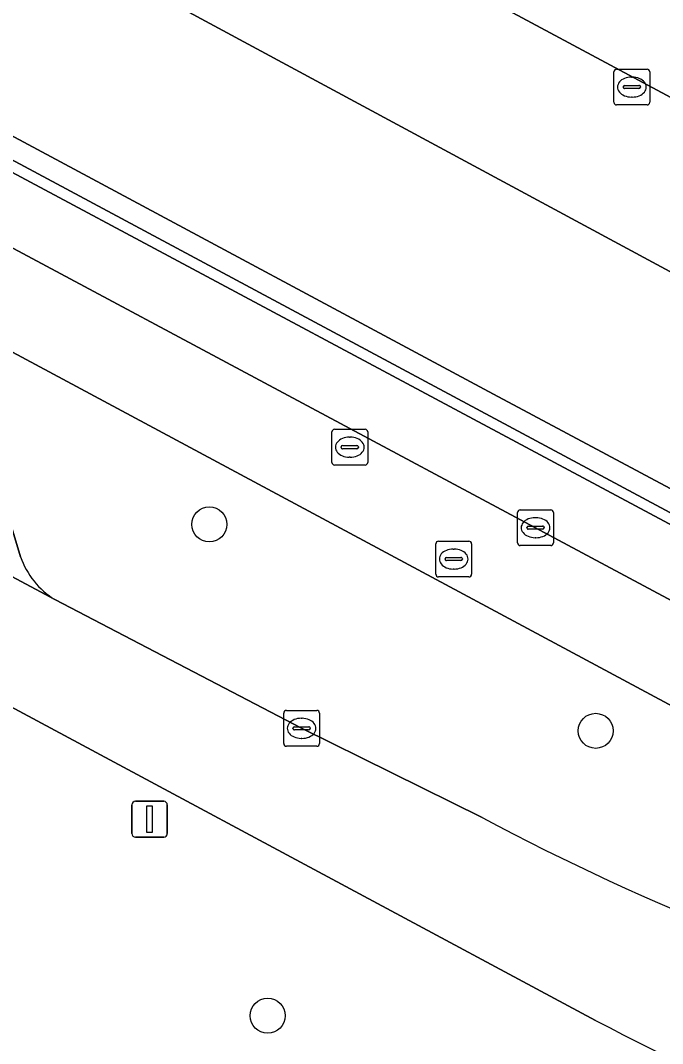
# Model space of a CAD drawing. Extents: x 159489 to 160304, y 383825 to 384531.
# Drawn here: x 160077.48 to 160095.42, y 383845.81 to 383874.4 of the extents above; entities that cross this region are included whole.
import ezdxf

# ---------------------------------------------------------------- set-up
doc = ezdxf.new("R2010")
doc.units = 0
for name, color, linetype in [('IMGEO_Berm_groen', 7, 'Continuous'), ('IMGEO_Boom', 7, 'Continuous'), ('IMGEO_Fietspad_gesloten', 7, 'Continuous'), ('IMGEO_Groenvoorziening', 7, 'Continuous'), ('IMGEO_Haag', 7, 'Continuous'), ('IMGEO_Kolk', 7, 'Continuous'), ('IMGEO_Lichtmast', 7, 'Continuous'), ('IMGEO_Parkeervlak_open', 7, 'Continuous'), ('IMGEO_Rijbaan_lokaal_gesloten', 7, 'Continuous'), ('IMGEO_Rijbaan_lokaal_open', 7, 'Continuous'), ('IMGEO_Rioolput', 7, 'Continuous'), ('IMGEO_Voetpad_open', 7, 'Continuous')]:
    doc.layers.add(name, color=color, linetype=linetype)

msp = doc.modelspace()

# ---------------------------------------------------------------- linework, layer by layer
at = {"layer": 'IMGEO_Berm_groen'}
for points in [[(160076.361, 383865.601), (160065.727, 383871.387), (160064.303, 383868.741), (160076.914, 383861.98), (160076.629, 383861.444), (160077.014, 383860.968), (160077.478, 383859.412)], [(160102.081, 383851.81), (160076.361, 383865.601)], [(160093.549, 383846.46), (160072.61, 383857.684), (160072.597, 383857.691), (160070.385, 383858.853)], [(160078.438, 383858.214), (160085.336, 383854.619), (160090.385, 383852.127)]]:
    msp.add_lwpolyline(points, dxfattribs=at)
for centre, radius, start, end in [((160079.703, 383860.211), 2.364, 199.7629, 237.65), ((160122.684, 383912.505), 68.474, 241.85524, 255.11266), ((160123.387, 383902.539), 63.523, 241.98382, 254.58581)]:
    msp.add_arc(centre, radius, start, end, dxfattribs=at)
at = {"layer": 'IMGEO_Boom'}
for centre in [(160082.757, 383860.317), (160093.555, 383854.549), (160084.387, 383846.589)]:
    msp.add_circle(centre, 0.489, dxfattribs=at)
at = {"layer": 'IMGEO_Fietspad_gesloten'}
for points in [[(160107.086, 383852.085), (159924.27, 383949.901)], [(159991.614, 383911.044), (160001.304, 383905.848), (160002.256, 383905.326), (160011.844, 383900.228), (160012.786, 383899.69), (160022.42, 383894.556), (160023.411, 383894.04), (160032.997, 383888.885), (160033.965, 383888.389), (160043.579, 383883.217), (160044.542, 383882.709), (160054.221, 383877.527), (160055.166, 383877.017), (160064.805, 383871.873), (160065.727, 383871.387), (160076.361, 383865.601), (160102.081, 383851.81)]]:
    msp.add_lwpolyline(points, dxfattribs=at)
at = {"layer": 'IMGEO_Groenvoorziening'}
for points in [[(160043.036, 383899.381), (160039.303, 383901.351), (160034.924, 383893.192), (160100.788, 383857.884), (160107.853, 383854.104)], [(160107.566, 383854.914), (160103.186, 383857.288), (160090.695, 383863.956), (160065.961, 383877.226), (160045.434, 383888.48), (160044.895, 383888.512), (160045.433, 383894.167), (160046.014, 383894.129), (160046.122, 383895.578)], [(160034.924, 383893.192), (160034.758, 383892.883), (160100.654, 383857.631), (160107.721, 383853.85)], [(160107.853, 383854.104), (160100.788, 383857.884), (160034.924, 383893.192)]]:
    msp.add_lwpolyline(points, dxfattribs=at)
at = {"layer": 'IMGEO_Haag'}
for points in [[(160034.924, 383893.192), (160034.758, 383892.883), (160100.654, 383857.631), (160107.721, 383853.85)], [(160107.853, 383854.104), (160100.788, 383857.884), (160034.924, 383893.192)]]:
    msp.add_lwpolyline(points, dxfattribs=at)
at = {"layer": 'IMGEO_Kolk'}
for p, q in [((160094.139, 383873.036), (160094.991, 383873.036)), ((160094.064, 383872.11), (160094.064, 383872.962)), ((160094.552, 383872.816), (160094.577, 383872.816)), ((160095.065, 383872.962), (160095.065, 383872.11)), ((160094.323, 383872.53), (160094.323, 383872.542)), ((160094.761, 383872.493), (160094.363, 383872.493)), ((160094.366, 383872.579), (160094.764, 383872.579)), ((160094.807, 383872.542), (160094.807, 383872.53)), ((160094.575, 383872.256), (160094.55, 383872.256)), ((160094.991, 383872.036), (160094.139, 383872.036)), ((160091.447, 383860.725), (160092.299, 383860.725)), ((160091.372, 383859.799), (160091.372, 383860.651)), ((160091.86, 383860.505), (160091.885, 383860.505)), ((160092.373, 383860.651), (160092.373, 383859.799)), ((160091.631, 383860.219), (160091.631, 383860.231)), ((160092.069, 383860.182), (160091.671, 383860.182)), ((160091.674, 383860.268), (160092.072, 383860.268)), ((160092.115, 383860.231), (160092.115, 383860.219)), ((160091.883, 383859.945), (160091.858, 383859.945)), ((160092.299, 383859.725), (160091.447, 383859.725)), ((160084.835, 383854.193), (160084.835, 383855.045)), ((160084.91, 383855.119), (160085.762, 383855.119)), ((160085.836, 383855.045), (160085.836, 383854.193)), ((160085.323, 383854.899), (160085.348, 383854.899)), ((160085.094, 383854.613), (160085.094, 383854.625)), ((160085.532, 383854.576), (160085.134, 383854.576)), ((160085.137, 383854.662), (160085.535, 383854.662)), ((160085.578, 383854.625), (160085.578, 383854.613)), ((160085.346, 383854.339), (160085.321, 383854.339)), ((160085.762, 383854.119), (160084.91, 383854.119))]:
    msp.add_line(p, q, dxfattribs=at)
for points in [[(160094.139, 383873.036), (160094.991, 383873.036)], [(160094.064, 383872.11), (160094.064, 383872.962)], [(160095.065, 383872.962), (160095.065, 383872.11)], [(160094.991, 383872.036), (160094.139, 383872.036)], [(160091.447, 383860.725), (160092.299, 383860.725)], [(160091.372, 383859.799), (160091.372, 383860.651)], [(160092.373, 383860.651), (160092.373, 383859.799)], [(160092.299, 383859.725), (160091.447, 383859.725)], [(160084.835, 383854.193), (160084.835, 383855.045)], [(160084.91, 383855.119), (160085.762, 383855.119)], [(160085.836, 383855.045), (160085.836, 383854.193)], [(160085.762, 383854.119), (160084.91, 383854.119)]]:
    msp.add_lwpolyline(points, dxfattribs=at)
for centre, radius, start, end in [((160094.141, 383872.96), 0.0765, 91.552, 178.448), ((160094.141, 383872.96), 0.0765, 91.552, 178.448), ((160094.989, 383872.96), 0.0765, 1.552, 88.448), ((160094.989, 383872.96), 0.0765, 1.552, 88.448), ((160094.363, 383872.539), 0.0403, 85.8775, 175.7526), ((160094.36, 383872.529), 0.0366, 178.938, 274.7102), ((160094.764, 383872.536), 0.043, 264.8664, 352.4533), ((160094.768, 383872.541), 0.0386, 1.7309, 96.639), ((160094.141, 383872.112), 0.0765, 181.552, 268.448), ((160094.141, 383872.112), 0.0765, 181.552, 268.448), ((160094.989, 383872.112), 0.0765, 271.552, 358.448), ((160094.989, 383872.112), 0.0765, 271.552, 358.448), ((160091.449, 383860.649), 0.0765, 91.552, 178.448), ((160091.449, 383860.649), 0.0765, 91.552, 178.448), ((160092.297, 383860.649), 0.0765, 1.552, 88.448), ((160092.297, 383860.649), 0.0765, 1.552, 88.448), ((160091.671, 383860.228), 0.0403, 85.8775, 175.7526), ((160091.668, 383860.218), 0.0366, 178.938, 274.7102), ((160092.072, 383860.225), 0.043, 264.8664, 352.4533), ((160092.076, 383860.23), 0.0386, 1.7309, 96.639), ((160091.449, 383859.801), 0.0765, 181.552, 268.448), ((160091.449, 383859.801), 0.0765, 181.552, 268.448), ((160092.297, 383859.801), 0.0765, 271.552, 358.448), ((160092.297, 383859.801), 0.0765, 271.552, 358.448), ((160084.912, 383855.043), 0.0765, 91.552, 178.448), ((160084.912, 383855.043), 0.0765, 91.552, 178.448), ((160085.76, 383855.043), 0.0765, 1.552, 88.448), ((160085.76, 383855.043), 0.0765, 1.552, 88.448), ((160085.134, 383854.622), 0.0403, 85.8775, 175.7526), ((160085.131, 383854.612), 0.0366, 178.938, 274.7102), ((160085.535, 383854.619), 0.043, 264.8664, 352.4533), ((160085.539, 383854.624), 0.0386, 1.7309, 96.639), ((160084.912, 383854.195), 0.0765, 181.552, 268.448), ((160084.912, 383854.195), 0.0765, 181.552, 268.448), ((160085.76, 383854.195), 0.0765, 271.552, 358.448), ((160085.76, 383854.195), 0.0765, 271.552, 358.448)]:
    msp.add_arc(centre, radius, start, end, dxfattribs=at)
for centre, major_axis, ratio, start_param, end_param in [((160094.551, 383872.536), (-0.387, 0.002), 0.722429, 4.712389, 7.853982), ((160094.576, 383872.536), (-0.39, 0.002), 0.717154, 1.570796, 4.712389), ((160091.859, 383860.225), (-0.387, 0.002), 0.722429, 4.712389, 7.853982), ((160091.884, 383860.225), (-0.39, 0.002), 0.717154, 1.570796, 4.712389), ((160085.322, 383854.619), (-0.387, 0.002), 0.722429, 4.712389, 7.853982), ((160085.347, 383854.619), (-0.39, 0.002), 0.717154, 1.570796, 4.712389)]:
    msp.add_ellipse(centre, major_axis=major_axis, ratio=ratio, start_param=start_param, end_param=end_param, dxfattribs=at)
at = {"layer": 'IMGEO_Lichtmast'}
for p, q in [((160080.592, 383851.68), (160080.592, 383852.48)), ((160080.592, 383852.48), (160080.592, 383851.68)), ((160080.692, 383852.58), (160081.482, 383852.58)), ((160081.482, 383852.58), (160080.692, 383852.58)), ((160081.582, 383852.48), (160081.582, 383851.68)), ((160081.582, 383851.68), (160081.582, 383852.48)), ((160081.482, 383851.58), (160080.692, 383851.58)), ((160080.692, 383851.58), (160081.482, 383851.58))]:
    msp.add_line(p, q, dxfattribs=at)
msp.add_lwpolyline([(160081.012, 383852.455), (160081.162, 383852.455), (160081.162, 383851.705), (160081.012, 383851.705), (160081.012, 383852.455)], dxfattribs=at)
for centre, start, end in [((160080.692, 383852.48), 90, 180), ((160080.692, 383852.48), 90, 180), ((160081.482, 383852.48), 0, 90), ((160081.482, 383852.48), 360, 90), ((160080.692, 383851.68), 180, 270), ((160080.692, 383851.68), 180, 270), ((160081.482, 383851.68), 270, 0), ((160081.482, 383851.68), 270, 0)]:
    msp.add_arc(centre, 0.1, start, end, dxfattribs=at)
at = {"layer": 'IMGEO_Parkeervlak_open'}
for points in [[(160077.478, 383859.412), (160077.014, 383860.968), (160076.629, 383861.444), (159976.343, 383915.107), (159975.732, 383915.181), (159973.882, 383914.736)], [(159972.412, 383914.912), (160078.438, 383858.214)], [(160050.136, 383896.847), (160050.529, 383896.42), (160116.201, 383861.232), (160119.249, 383859.982)], [(160046.014, 383894.129), (160045.434, 383888.48), (160065.961, 383877.226), (160090.695, 383863.956), (160103.186, 383857.288), (160107.566, 383854.914)], [(160109.657, 383859.82), (160046.014, 383894.129)]]:
    msp.add_lwpolyline(points, dxfattribs=at)
msp.add_arc((160079.703, 383860.211), 2.364, 199.7629, 237.65, dxfattribs=at)
at = {"layer": 'IMGEO_Rijbaan_lokaal_gesloten'}
for points in [[(160090.385, 383852.127), (160085.336, 383854.619), (160078.438, 383858.214), (159972.412, 383914.912), (159972.242, 383915.004), (159968.826, 383916.839), (159968.691, 383916.912), (159931.196, 383936.985), (159928.655, 383938.312), (159928.469, 383938.485), (159927.034, 383935.543), (159967.228, 383914.015), (159970.742, 383912.143), (160053.478, 383867.874), (160056.095, 383866.396), (160058.689, 383864.804), (160070.255, 383858.888)], [(160070.385, 383858.853), (160072.597, 383857.691), (160072.61, 383857.684), (160093.549, 383846.46)]]:
    msp.add_lwpolyline(points, dxfattribs=at)
for centre, radius, start, end in [((160122.684, 383912.505), 68.474, 241.85524, 255.11266), ((160123.387, 383902.539), 63.523, 241.98382, 254.58581)]:
    msp.add_arc(centre, radius, start, end, dxfattribs=at)
at = {"layer": 'IMGEO_Rijbaan_lokaal_open'}
for points in [[(160119.249, 383859.982), (160116.201, 383861.232), (160050.529, 383896.42), (160050.136, 383896.847)], [(160046.122, 383895.578), (160046.014, 383894.129), (160109.657, 383859.82), (160109.665, 383859.816), (160116.3, 383856.255), (160116.387, 383856.208), (160117.969, 383855.355), (160119.466, 383854.563)]]:
    msp.add_lwpolyline(points, dxfattribs=at)
at = {"layer": 'IMGEO_Rioolput'}
for p, q in [((160086.181, 383862.048), (160086.181, 383862.9)), ((160086.256, 383862.974), (160087.108, 383862.974)), ((160086.669, 383862.754), (160086.694, 383862.754)), ((160087.182, 383862.9), (160087.182, 383862.048)), ((160086.44, 383862.468), (160086.44, 383862.48)), ((160086.878, 383862.431), (160086.48, 383862.431)), ((160086.483, 383862.517), (160086.881, 383862.517)), ((160086.924, 383862.48), (160086.924, 383862.468)), ((160086.692, 383862.194), (160086.667, 383862.194)), ((160087.108, 383861.974), (160086.256, 383861.974)), ((160089.085, 383858.923), (160089.085, 383859.775)), ((160089.16, 383859.849), (160090.012, 383859.849)), ((160089.573, 383859.629), (160089.598, 383859.629)), ((160090.086, 383859.775), (160090.086, 383858.923)), ((160089.344, 383859.343), (160089.344, 383859.355)), ((160089.782, 383859.306), (160089.384, 383859.306)), ((160089.387, 383859.392), (160089.785, 383859.392)), ((160089.828, 383859.355), (160089.828, 383859.343)), ((160089.596, 383859.069), (160089.571, 383859.069)), ((160090.012, 383858.849), (160089.16, 383858.849))]:
    msp.add_line(p, q, dxfattribs=at)
for points in [[(160086.181, 383862.048), (160086.181, 383862.9)], [(160086.256, 383862.974), (160087.108, 383862.974)], [(160087.182, 383862.9), (160087.182, 383862.048)], [(160087.108, 383861.974), (160086.256, 383861.974)], [(160089.085, 383858.923), (160089.085, 383859.775)], [(160089.16, 383859.849), (160090.012, 383859.849)], [(160090.086, 383859.775), (160090.086, 383858.923)], [(160090.012, 383858.849), (160089.16, 383858.849)]]:
    msp.add_lwpolyline(points, dxfattribs=at)
for centre, radius, start, end in [((160086.258, 383862.898), 0.0765, 91.552, 178.448), ((160086.258, 383862.898), 0.0765, 91.552, 178.448), ((160087.106, 383862.898), 0.0765, 1.552, 88.448), ((160087.106, 383862.898), 0.0765, 1.552, 88.448), ((160086.48, 383862.477), 0.0403, 85.8775, 175.7526), ((160086.477, 383862.467), 0.0366, 178.938, 274.7102), ((160086.881, 383862.474), 0.043, 264.8664, 352.4533), ((160086.885, 383862.479), 0.0386, 1.7309, 96.639), ((160086.258, 383862.05), 0.0765, 181.552, 268.448), ((160086.258, 383862.05), 0.0765, 181.552, 268.448), ((160087.106, 383862.05), 0.0765, 271.552, 358.448), ((160087.106, 383862.05), 0.0765, 271.552, 358.448), ((160089.162, 383859.773), 0.0765, 91.552, 178.448), ((160089.162, 383859.773), 0.0765, 91.552, 178.448), ((160090.01, 383859.773), 0.0765, 1.552, 88.448), ((160090.01, 383859.773), 0.0765, 1.552, 88.448), ((160089.384, 383859.352), 0.0403, 85.8775, 175.7526), ((160089.381, 383859.342), 0.0366, 178.938, 274.7102), ((160089.785, 383859.349), 0.043, 264.8664, 352.4533), ((160089.789, 383859.354), 0.0386, 1.7309, 96.639), ((160089.162, 383858.925), 0.0765, 181.552, 268.448), ((160089.162, 383858.925), 0.0765, 181.552, 268.448), ((160090.01, 383858.925), 0.0765, 271.552, 358.448), ((160090.01, 383858.925), 0.0765, 271.552, 358.448)]:
    msp.add_arc(centre, radius, start, end, dxfattribs=at)
for centre, major_axis, ratio, start_param, end_param in [((160086.668, 383862.474), (-0.387, 0.002), 0.722429, 4.712389, 7.853982), ((160086.693, 383862.474), (-0.39, 0.002), 0.717154, 1.570796, 4.712389), ((160089.572, 383859.349), (-0.387, 0.002), 0.722429, 4.712389, 7.853982), ((160089.597, 383859.349), (-0.39, 0.002), 0.717154, 1.570796, 4.712389)]:
    msp.add_ellipse(centre, major_axis=major_axis, ratio=ratio, start_param=start_param, end_param=end_param, dxfattribs=at)
at = {"layer": 'IMGEO_Voetpad_open'}
for points in [[(160107.721, 383853.85), (160100.654, 383857.631), (160034.758, 383892.883), (160033.172, 383893.732), (159976.588, 383924.003), (159974.998, 383924.853), (159971.045, 383926.968), (159924.885, 383951.662)], [(159924.27, 383949.901), (160107.086, 383852.085)]]:
    msp.add_lwpolyline(points, dxfattribs=at)

doc.saveas('drawing.dxf')
